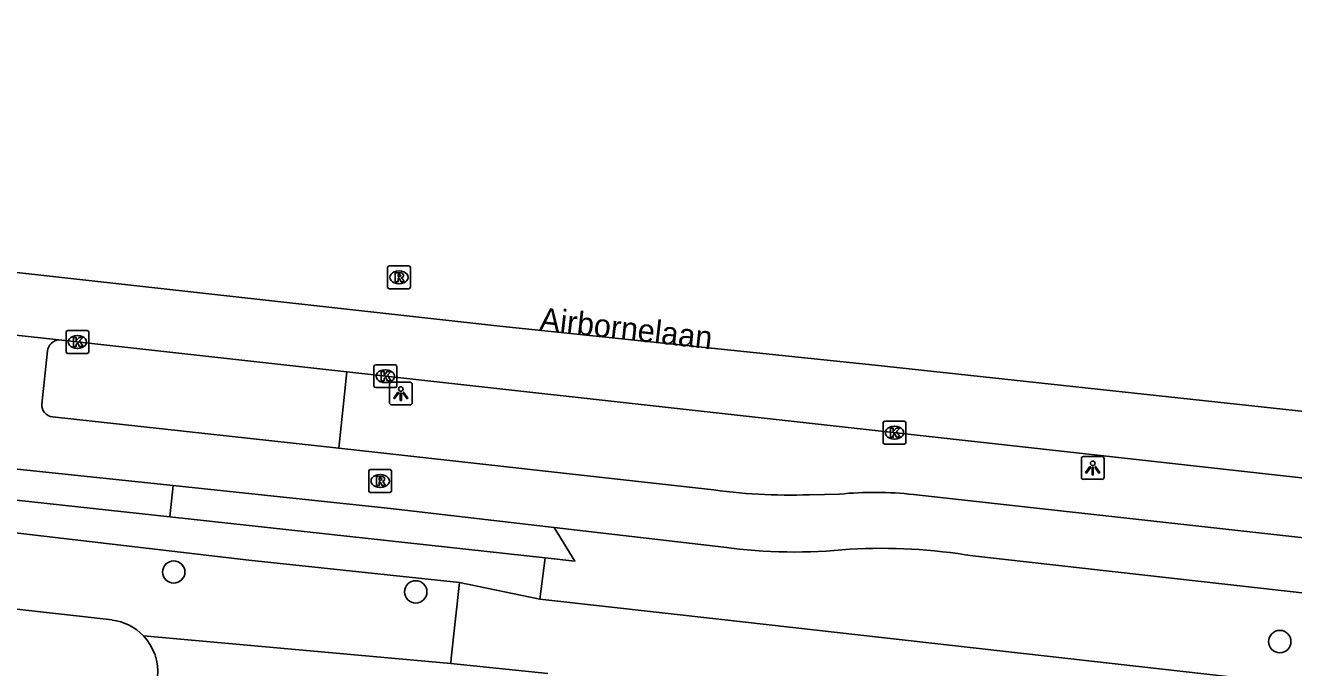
# Model space of a CAD drawing. Extents: x 161928 to 163055, y 386475 to 387428.
# Drawn here: x 162193.1 to 162248.6, y 387392.4 to 387420.5 of the extents above; entities that cross this region are included whole.
import ezdxf

# ---------------------------------------------------------------- set-up
doc = ezdxf.new("R2010")
doc.units = 0
for name, color, linetype in [('IMGEO_Berm_groen', 7, 'Continuous'), ('IMGEO_Berm_open', 7, 'Continuous'), ('IMGEO_Boom', 7, 'Continuous'), ('IMGEO_Fietspad_gesloten', 7, 'Continuous'), ('IMGEO_Kolk', 7, 'Continuous'), ('IMGEO_Lichtpunt', 7, 'Continuous'), ('IMGEO_Openbare_ruimte_label', 7, 'Continuous'), ('IMGEO_Rijbaan_lokaal_gesloten', 7, 'Continuous'), ('IMGEO_Rioolput', 7, 'Continuous'), ('IMGEO_Verkeerseiland_open', 7, 'Continuous'), ('IMGEO_Voetpad_open', 7, 'Continuous')]:
    doc.layers.add(name, color=color, linetype=linetype)

msp = doc.modelspace()

# ---------------------------------------------------------------- linework, layer by layer
at = {"layer": 'IMGEO_Berm_groen'}
msp.add_lwpolyline([(162196.86, 387394.444), (162174.417, 387396.961)], dxfattribs=at)
msp.add_arc((162196.578, 387392.174), 2.287, 43.5139, 82.9241, dxfattribs=at)
at = {"layer": 'IMGEO_Berm_open'}
for points in [[(162199.537, 387400.327), (162199.392, 387398.955)], [(162216.216, 387398.494), (162217.122, 387397.027), (162215.814, 387397.169)]]:
    msp.add_lwpolyline(points, dxfattribs=at)
at = {"layer": 'IMGEO_Boom'}
for centre in [(162199.561, 387396.545), (162210.152, 387395.676), (162247.969, 387393.498)]:
    msp.add_circle(centre, 0.489, dxfattribs=at)
at = {"layer": 'IMGEO_Fietspad_gesloten'}
for points in [[(162193.785, 387403.899), (162194.036, 387406.227)], [(162206.783, 387401.973), (162194.252, 387403.34)], [(162183.652, 387401.998), (162199.537, 387400.327)], [(162222.928, 387400.179), (162206.783, 387401.973)], [(162199.537, 387400.327), (162209.041, 387399.328), (162216.216, 387398.494)], [(162228.703, 387399.956), (162227.391, 387399.932)], [(162322.527, 387389.735), (162288.589, 387393.646), (162231.936, 387399.937)], [(162216.216, 387398.494), (162223.632, 387397.632)], [(162234.54, 387397.247), (162290.078, 387391.01), (162323.737, 387387.033)]]:
    msp.add_lwpolyline(points, dxfattribs=at)
for centre, radius, start, end in [((162194.581, 387406.163), 0.549, 94.9575, 173.2904), ((162194.309, 387403.862), 0.525, 175.9366, 263.8155), ((162226.451, 387423.385), 23.472, 261.3686, 272.296), ((162230.23, 387384.708), 15.324, 83.6079, 95.7186), ((162226.754, 387420.416), 22.996, 262.197, 275.975), ((162230.527, 387373.48), 24.103, 80.4154, 93.2791)]:
    msp.add_arc(centre, radius, start, end, dxfattribs=at)
at = {"layer": 'IMGEO_Kolk'}
for p, q in [((162194.846, 387406.193), (162194.846, 387407.045)), ((162194.921, 387407.119), (162195.773, 387407.119)), ((162195.847, 387407.045), (162195.847, 387406.193)), ((162195.334, 387406.899), (162195.359, 387406.899)), ((162195.773, 387406.119), (162194.921, 387406.119)), ((162195.357, 387406.339), (162195.332, 387406.339)), ((162208.324, 387404.693), (162208.324, 387405.545)), ((162208.399, 387405.619), (162209.251, 387405.619)), ((162208.812, 387405.399), (162208.837, 387405.399)), ((162209.325, 387405.545), (162209.325, 387404.693)), ((162208.835, 387404.839), (162208.81, 387404.839)), ((162209.251, 387404.619), (162208.399, 387404.619)), ((162230.605, 387402.219), (162230.605, 387403.071)), ((162230.68, 387403.145), (162231.532, 387403.145)), ((162231.606, 387403.071), (162231.606, 387402.219)), ((162231.093, 387402.925), (162231.118, 387402.925)), ((162231.532, 387402.145), (162230.68, 387402.145)), ((162231.116, 387402.365), (162231.091, 387402.365))]:
    msp.add_line(p, q, dxfattribs=at)
for points in [[(162194.846, 387406.193), (162194.846, 387407.045)], [(162194.921, 387407.119), (162195.773, 387407.119)], [(162195.847, 387407.045), (162195.847, 387406.193)], [(162195.167, 387406.819), (162195.29, 387406.819), (162195.29, 387406.668), (162195.42, 387406.819), (162195.584, 387406.819), (162195.438, 387406.668), (162195.591, 387406.419), (162195.439, 387406.419), (162195.354, 387406.583), (162195.29, 387406.516), (162195.29, 387406.419), (162195.167, 387406.419), (162195.167, 387406.819)], [(162195.773, 387406.119), (162194.921, 387406.119)], [(162208.324, 387404.693), (162208.324, 387405.545)], [(162208.399, 387405.619), (162209.251, 387405.619)], [(162208.645, 387405.319), (162208.768, 387405.319), (162208.768, 387405.168), (162208.898, 387405.319), (162209.062, 387405.319), (162208.916, 387405.168), (162209.069, 387404.919), (162208.917, 387404.919), (162208.832, 387405.083), (162208.768, 387405.016), (162208.768, 387404.919), (162208.645, 387404.919), (162208.645, 387405.319)], [(162209.325, 387405.545), (162209.325, 387404.693)], [(162209.251, 387404.619), (162208.399, 387404.619)], [(162230.605, 387402.219), (162230.605, 387403.071)], [(162230.68, 387403.145), (162231.532, 387403.145)], [(162231.606, 387403.071), (162231.606, 387402.219)], [(162230.926, 387402.845), (162231.049, 387402.845), (162231.049, 387402.694), (162231.179, 387402.845), (162231.343, 387402.845), (162231.197, 387402.694), (162231.35, 387402.445), (162231.198, 387402.445), (162231.113, 387402.609), (162231.049, 387402.542), (162231.049, 387402.445), (162230.926, 387402.445), (162230.926, 387402.845)], [(162231.532, 387402.145), (162230.68, 387402.145)]]:
    msp.add_lwpolyline(points, dxfattribs=at)
for centre, start, end in [((162194.923, 387407.043), 91.552, 178.448), ((162194.923, 387407.043), 91.552, 178.448), ((162195.771, 387407.043), 1.552, 88.448), ((162195.771, 387407.043), 1.552, 88.448), ((162194.923, 387406.195), 181.552, 268.448), ((162194.923, 387406.195), 181.552, 268.448), ((162195.771, 387406.195), 271.552, 358.448), ((162195.771, 387406.195), 271.552, 358.448), ((162208.401, 387405.543), 91.552, 178.448), ((162208.401, 387405.543), 91.552, 178.448), ((162209.249, 387405.543), 1.552, 88.448), ((162209.249, 387405.543), 1.552, 88.448), ((162208.401, 387404.695), 181.552, 268.448), ((162208.401, 387404.695), 181.552, 268.448), ((162209.249, 387404.695), 271.552, 358.448), ((162209.249, 387404.695), 271.552, 358.448), ((162230.682, 387403.069), 91.552, 178.448), ((162230.682, 387403.069), 91.552, 178.448), ((162231.53, 387403.069), 1.552, 88.448), ((162231.53, 387403.069), 1.552, 88.448), ((162230.682, 387402.221), 181.552, 268.448), ((162230.682, 387402.221), 181.552, 268.448), ((162231.53, 387402.221), 271.552, 358.448), ((162231.53, 387402.221), 271.552, 358.448)]:
    msp.add_arc(centre, 0.0765, start, end, dxfattribs=at)
for centre, major_axis, ratio, start_param, end_param in [((162195.333, 387406.619), (-0.387, 0.002), 0.722429, 4.712389, 7.853982), ((162195.358, 387406.619), (-0.39, 0.002), 0.717154, 1.570796, 4.712389), ((162208.811, 387405.119), (-0.387, 0.002), 0.722429, 4.712389, 7.853982), ((162208.836, 387405.119), (-0.39, 0.002), 0.717154, 1.570796, 4.712389), ((162231.092, 387402.645), (-0.387, 0.002), 0.722429, 4.712389, 7.853982), ((162231.117, 387402.645), (-0.39, 0.002), 0.717154, 1.570796, 4.712389)]:
    msp.add_ellipse(centre, major_axis=major_axis, ratio=ratio, start_param=start_param, end_param=end_param, dxfattribs=at)
at = {"layer": 'IMGEO_Lichtpunt'}
for p, q in [((162209, 387404.762), (162209, 387403.955)), ((162209, 387404.762), (162209, 387403.955)), ((162209.902, 387404.857), (162209.094, 387404.857)), ((162209.902, 387404.857), (162209.094, 387404.857)), ((162209.996, 387403.955), (162209.996, 387404.762)), ((162209.996, 387403.955), (162209.996, 387404.762)), ((162209.094, 387403.861), (162209.902, 387403.861)), ((162209.094, 387403.861), (162209.902, 387403.861)), ((162239.284, 387401.505), (162239.284, 387400.698)), ((162239.284, 387401.505), (162239.284, 387400.698)), ((162240.186, 387401.6), (162239.378, 387401.6)), ((162240.186, 387401.6), (162239.378, 387401.6)), ((162240.28, 387400.698), (162240.28, 387401.505)), ((162240.28, 387400.698), (162240.28, 387401.505)), ((162239.378, 387400.604), (162240.186, 387400.604)), ((162239.378, 387400.604), (162240.186, 387400.604))]:
    msp.add_line(p, q, dxfattribs=at)
for points in [[(162209.374, 387404.426), (162209.413, 387404.398), (162209.225, 387404.136), (162209.187, 387404.163), (162209.374, 387404.426)], [(162209.476, 387404.378), (162209.523, 387404.378), (162209.523, 387404.056), (162209.476, 387404.056), (162209.476, 387404.378)], [(162209.586, 387404.398), (162209.624, 387404.425), (162209.811, 387404.163), (162209.772, 387404.135), (162209.586, 387404.398)], [(162239.658, 387401.169), (162239.697, 387401.141), (162239.509, 387400.879), (162239.471, 387400.906), (162239.658, 387401.169)], [(162239.76, 387401.121), (162239.807, 387401.121), (162239.807, 387400.799), (162239.76, 387400.799), (162239.76, 387401.121)], [(162239.87, 387401.141), (162239.908, 387401.168), (162240.095, 387400.906), (162240.056, 387400.878), (162239.87, 387401.141)]]:
    msp.add_lwpolyline(points, dxfattribs=at)
for centre in [(162209.499, 387404.56), (162239.783, 387401.303)]:
    msp.add_circle(centre, 0.0994, dxfattribs=at)
for centre, start, end in [((162209.094, 387404.762), 90, 180), ((162209.094, 387404.762), 90, 180), ((162209.902, 387404.762), 0, 90), ((162209.902, 387404.762), 0, 90), ((162209.094, 387403.955), 180, 270), ((162209.094, 387403.955), 180, 270), ((162209.902, 387403.955), 270, 0), ((162209.902, 387403.955), 270, 360), ((162239.378, 387401.505), 90, 180), ((162239.378, 387401.505), 90, 180), ((162240.186, 387401.505), 0, 90), ((162240.186, 387401.505), 0, 90), ((162239.378, 387400.698), 180, 270), ((162239.378, 387400.698), 180, 270), ((162240.186, 387400.698), 270, 0), ((162240.186, 387400.698), 270, 360)]:
    msp.add_arc(centre, 0.0946, start, end, dxfattribs=at)
at = {"layer": 'IMGEO_Rijbaan_lokaal_gesloten'}
for points in [[(162096.67, 387420.483), (162108.698, 387419.025), (162126.066, 387417.09), (162158.899, 387413.409), (162193.872, 387409.531), (162213.835, 387407.313), (162230.26, 387405.606), (162263.092, 387402.05), (162303.555, 387397.582), (162309.376, 387396.694), (162314.166, 387395.814)], [(162194.534, 387406.71), (162190.624, 387407.135)], [(162194.534, 387406.71), (162207.136, 387405.306)], [(162207.136, 387405.306), (162298.195, 387395.197)]]:
    msp.add_lwpolyline(points, dxfattribs=at)
at = {"layer": 'IMGEO_Rioolput'}
for p, q in [((162208.921, 387409.021), (162208.921, 387409.873)), ((162208.996, 387409.947), (162209.848, 387409.947)), ((162209.409, 387409.727), (162209.434, 387409.727)), ((162209.922, 387409.873), (162209.922, 387409.021)), ((162209.432, 387409.167), (162209.407, 387409.167)), ((162209.848, 387408.947), (162208.996, 387408.947)), ((162208.095, 387400.104), (162208.095, 387400.956)), ((162208.17, 387401.03), (162209.022, 387401.03)), ((162208.583, 387400.81), (162208.608, 387400.81)), ((162209.096, 387400.956), (162209.096, 387400.104)), ((162209.022, 387400.03), (162208.17, 387400.03)), ((162208.606, 387400.25), (162208.581, 387400.25))]:
    msp.add_line(p, q, dxfattribs=at)
for points in [[(162208.921, 387409.021), (162208.921, 387409.873)], [(162208.996, 387409.947), (162209.848, 387409.947)], [(162209.922, 387409.873), (162209.922, 387409.021)], [(162209.51, 387409.645), (162209.258, 387409.647), (162209.258, 387409.247)], [(162209.258, 387409.247), (162209.382, 387409.247), (162209.382, 387409.409), (162209.393, 387409.409)], [(162209.436, 387409.566), (162209.382, 387409.566), (162209.382, 387409.485)], [(162209.382, 387409.485), (162209.434, 387409.485)], [(162209.44, 387409.38), (162209.511, 387409.247), (162209.651, 387409.247), (162209.586, 387409.373)], [(162209.848, 387408.947), (162208.996, 387408.947)], [(162208.095, 387400.104), (162208.095, 387400.956)], [(162208.17, 387401.03), (162209.022, 387401.03)], [(162209.096, 387400.956), (162209.096, 387400.104)], [(162208.684, 387400.728), (162208.432, 387400.73), (162208.432, 387400.33)], [(162208.432, 387400.33), (162208.556, 387400.33), (162208.556, 387400.492), (162208.567, 387400.492)], [(162208.61, 387400.649), (162208.556, 387400.649), (162208.556, 387400.568)], [(162208.556, 387400.568), (162208.608, 387400.568)], [(162208.614, 387400.463), (162208.685, 387400.33), (162208.825, 387400.33), (162208.76, 387400.456)], [(162209.022, 387400.03), (162208.17, 387400.03)]]:
    msp.add_lwpolyline(points, dxfattribs=at)
for centre, radius, start, end in [((162208.998, 387409.871), 0.0765, 91.552, 178.448), ((162208.998, 387409.871), 0.0765, 91.552, 178.448), ((162209.846, 387409.871), 0.0765, 1.552, 88.448), ((162209.846, 387409.871), 0.0765, 1.552, 88.448), ((162209.392, 387409.356), 0.0533, 26.0293, 88.6989), ((162209.418, 387409.674), 0.19, 274.7715, 282.9687), ((162209.442, 387409.47), 0.0964, 77.0061, 93.1865), ((162209.456, 387409.527), 0.0378, 276.6634, 79.6772), ((162209.509, 387409.535), 0.109, 350.3612, 89.416), ((162209.507, 387409.535), 0.112, 277.5842, 350.9817), ((162209.491, 387409.32), 0.108, 29.5134, 73.7905), ((162208.998, 387409.023), 0.0765, 181.552, 268.448), ((162208.998, 387409.023), 0.0765, 181.552, 268.448), ((162209.846, 387409.023), 0.0765, 271.552, 358.448), ((162209.846, 387409.023), 0.0765, 271.552, 358.448), ((162208.172, 387400.954), 0.0765, 91.552, 178.448), ((162208.172, 387400.954), 0.0765, 91.552, 178.448), ((162209.02, 387400.954), 0.0765, 1.552, 88.448), ((162209.02, 387400.954), 0.0765, 1.552, 88.448), ((162208.566, 387400.439), 0.0533, 26.0293, 88.6989), ((162208.592, 387400.757), 0.19, 274.7715, 282.9687), ((162208.616, 387400.553), 0.0964, 77.0061, 93.1865), ((162208.63, 387400.61), 0.0378, 276.6634, 79.6772), ((162208.683, 387400.618), 0.109, 350.3612, 89.416), ((162208.681, 387400.618), 0.112, 277.5842, 350.9817), ((162208.665, 387400.403), 0.108, 29.5134, 73.7905), ((162208.172, 387400.106), 0.0765, 181.552, 268.448), ((162208.172, 387400.106), 0.0765, 181.552, 268.448), ((162209.02, 387400.106), 0.0765, 271.552, 358.448), ((162209.02, 387400.106), 0.0765, 271.552, 358.448)]:
    msp.add_arc(centre, radius, start, end, dxfattribs=at)
for centre, major_axis, ratio, start_param, end_param in [((162209.408, 387409.447), (-0.387, 0.002), 0.722429, 4.712389, 7.853982), ((162209.433, 387409.447), (-0.39, 0.002), 0.717154, 1.570796, 4.712389), ((162208.582, 387400.53), (-0.387, 0.002), 0.722429, 4.712389, 7.853982), ((162208.607, 387400.53), (-0.39, 0.002), 0.717154, 1.570796, 4.712389)]:
    msp.add_ellipse(centre, major_axis=major_axis, ratio=ratio, start_param=start_param, end_param=end_param, dxfattribs=at)
at = {"layer": 'IMGEO_Verkeerseiland_open'}
msp.add_lwpolyline([(162207.136, 387405.306), (162206.783, 387401.973)], dxfattribs=at)
at = {"layer": 'IMGEO_Voetpad_open'}
for points in [[(162199.392, 387398.955), (162187.422, 387400.256), (162183.521, 387400.684), (162183.652, 387401.998)], [(162174.791, 387400.348), (162202.852, 387397.059), (162212.061, 387396.085)], [(162215.814, 387397.169), (162199.392, 387398.955)], [(162215.583, 387395.363), (162215.814, 387397.169)], [(162212.061, 387396.085), (162211.71, 387392.766), (162211.686, 387392.546)], [(162215.583, 387395.363), (162212.061, 387396.085)], [(162323.737, 387387.033), (162323.31, 387383.218), (162314.401, 387384.219), (162223.548, 387394.464), (162215.583, 387395.363)], [(162198.237, 387393.749), (162211.686, 387392.546)], [(162211.686, 387392.546), (162215.927, 387392.1)]]:
    msp.add_lwpolyline(points, dxfattribs=at)
msp.add_arc((162196.577, 387392.174), 2.289, 354.2889, 43.4937, dxfattribs=at)

# ---------------------------------------------------------------- texts
at = {"layer": 'IMGEO_Openbare_ruimte_label'}
msp.add_text('Airbornelaan', height=1, rotation=353.5713, dxfattribs=at).set_placement((162215.543, 387407.143))

doc.saveas('drawing.dxf')
